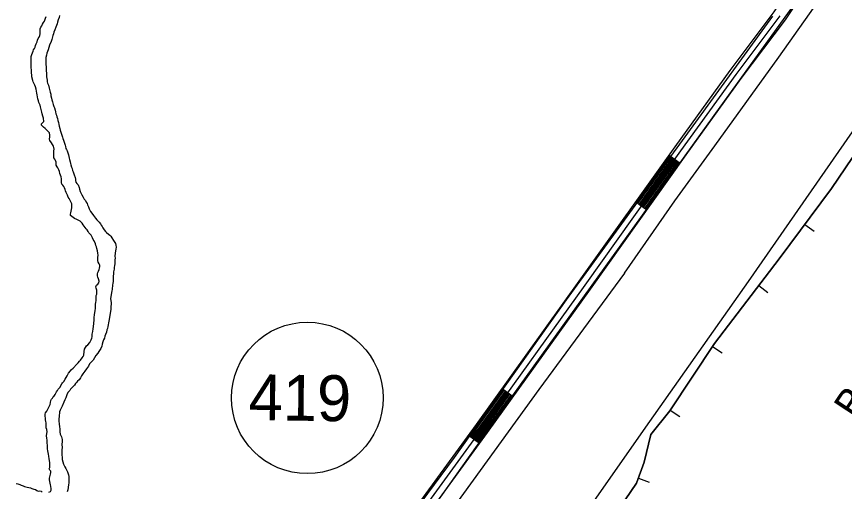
# Model space of a CAD drawing. Extents: x 3177185 to 3215018, y 812988 to 838321.
# Drawn here: x 3197279 to 3199081, y 828380 to 829415 of the extents above; entities that cross this region are included whole.
import ezdxf

# ---------------------------------------------------------------- set-up
doc = ezdxf.new("R2010")
doc.units = 0
for name, color, linetype in [('V-BORW-IDEN', 7, 'Continuous'), ('V-BORW-LINE', 7, 'Continuous'), ('V-LEVE-TOET', 7, 'Continuous'), ('V-ROAD-CNTR', 7, 'Continuous'), ('V-ROAD-IDEN', 7, 'Continuous'), ('V-TOPO-SHOR', 7, 'Continuous')]:
    doc.layers.add(name, color=color, linetype=linetype)

msp = doc.modelspace()

# ---------------------------------------------------------------- linework, layer by layer
at = {"layer": 'V-BORW-LINE'}
for p, q in [((3198994.9, 828961.7), (3199014.9, 828946.8)), ((3198994.9, 828961.7), (3199014.9, 828946.8)), ((3198894.7, 828828.6), (3198914.5, 828813.4)), ((3198894.7, 828828.6), (3198914.5, 828813.4)), ((3198793.8, 828696), (3198814.6, 828682.2)), ((3198793.8, 828696), (3198814.6, 828682.2)), ((3198701.7, 828557.2), (3198722.5, 828543.4)), ((3198701.7, 828557.2), (3198722.5, 828543.4)), ((3198632.7, 828409.2), (3198656.2, 828400.6)), ((3198632.7, 828409.2), (3198656.2, 828400.6))]:
    msp.add_line(p, q, dxfattribs=at)
for points in [[(3198591.1, 828343.9), (3198628.6, 828398), (3198645.3, 828443.5), (3198659.4, 828503.9), (3198700.7, 828555.7), (3198798, 828702.3), (3198939.2, 828886.6), (3199053, 829040), (3199176.1, 829222.5)], [(3198591.1, 828343.9), (3198628.6, 828398), (3198645.3, 828443.5), (3198659.4, 828503.9), (3198700.7, 828555.7), (3198798, 828702.3), (3198939.2, 828886.6), (3199053, 829040), (3199176.1, 829222.5)], [(3199176.1, 829222.5), (3199053, 829040), (3198939.2, 828886.6), (3198798, 828702.3), (3198700.7, 828555.7), (3198659.4, 828503.9), (3198645.3, 828443.5), (3198628.6, 828398), (3198591.1, 828343.9)]]:
    msp.add_lwpolyline(points, dxfattribs=at)
at = {"layer": 'V-LEVE-TOET'}
for points in [[(3198602.5, 828855.6), (3198711.9, 829013.4), (3198799.1, 829132.7), (3198938.2, 829325.9), (3199117.6, 829580.3)], [(3197778.9, 827293.5), (3197824.8, 827352.1), (3197903.4, 827450.2), (3197937.5, 827504.9), (3197966.9, 827553.5), (3198006.5, 827615.6), (3198100.2, 827748.3), (3198180.9, 827861.6), (3198228.6, 827936.4), (3198378.5, 828140.1), (3198532.1, 828352.9), (3198657.5, 828532.6), (3198872.5, 828837.6), (3199098.8, 829163.4)], [(3198602.5, 828855.6), (3198416.2, 828602.3), (3198221.3, 828333.2), (3198007.4, 828028.5), (3197741.6, 827647.4), (3197588.1, 827416.7), (3197550.2, 827347.9), (3197520.1, 827286.5)]]:
    msp.add_lwpolyline(points, dxfattribs=at)
at = {"layer": 'V-ROAD-CNTR'}
for p, q in [((3198699.2, 829112.5), (3198723.7, 829095.1)), ((3198626.8, 829010.6), (3198651.2, 828993.2)), ((3198335.9, 828604.1), (3198360.2, 828586.6)), ((3198262.8, 828502.7), (3198287.1, 828485.1))]:
    msp.add_line(p, q, dxfattribs=at)
for points in [[(3197570.5, 826842.9), (3197559.8, 826885.6), (3197535.8, 826958.3), (3197501.2, 827050.7), (3197473, 827138.3), (3197462.4, 827201.1), (3197471.4, 827264.6), (3197489.7, 827324.3), (3197518.8, 827392.6), (3197558.1, 827461.5), (3197599.8, 827523.9), (3197652.6, 827600.9), (3198040.9, 828146.2), (3198304.2, 828508.6), (3198528.3, 828820.4), (3198736.7, 829113.5), (3198856.4, 829279.3), (3198952.9, 829407.7), (3199016.4, 829504.3)], [(3197541.4, 826835.6), (3197531, 826877.2), (3197507.5, 826948.3), (3197472.9, 827040.8), (3197443.8, 827131.1), (3197432, 827200.7), (3197442.1, 827271.1), (3197461.5, 827334.5), (3197491.9, 827406), (3197532.5, 827477.3), (3197575, 827540.8), (3197628.1, 827618.1), (3198016.5, 828163.7), (3198279.9, 828526.2), (3198503.9, 828837.8), (3198712.3, 829130.9), (3198832.3, 829297.1), (3198928.4, 829424.9), (3198959.5, 829472.2)], [(3198940.7, 829416.3), (3198844.4, 829288.2), (3198724.5, 829122.2), (3198516.1, 828829.1), (3198292, 828517.4), (3198028.7, 828155), (3197640.4, 827609.5), (3197587.4, 827532.4), (3197545.3, 827469.4), (3197505.3, 827399.3), (3197475.6, 827329.4), (3197456.7, 827267.8), (3197447.2, 827200.9), (3197458.4, 827134.7), (3197487.1, 827045.8), (3197521.6, 826953.3), (3197545.4, 826881.4), (3197555.9, 826839.2)], [(3198629.2, 829008.9), (3198701.7, 829110.7)], [(3198631.7, 829007.1), (3198704.1, 829109)], [(3198634.1, 829005.4), (3198706.6, 829107.3)], [(3198636.6, 829003.7), (3198709, 829105.5)], [(3198639, 829001.9), (3198711.5, 829103.8)], [(3198641.5, 829000.2), (3198713.9, 829102.1)], [(3198643.9, 828998.4), (3198716.4, 829100.3)], [(3198646.4, 828996.7), (3198718.8, 829098.6)], [(3198648.8, 828995), (3198721.2, 829096.8)], [(3198265.3, 828501), (3198282.3, 828524.4), (3198338.3, 828602.3)], [(3198267.7, 828499.2), (3198284.7, 828522.7), (3198340.7, 828600.6)], [(3198270.1, 828497.4), (3198287.2, 828520.9), (3198343.2, 828598.8)], [(3198272.5, 828495.7), (3198289.6, 828519.2), (3198345.6, 828597.1)], [(3198275, 828493.9), (3198292, 828517.4), (3198348, 828595.3)], [(3198277.4, 828492.1), (3198294.5, 828515.7), (3198350.5, 828593.6)], [(3198279.8, 828490.4), (3198296.9, 828513.9), (3198352.9, 828591.8)], [(3198282.2, 828488.6), (3198299.3, 828512.1), (3198355.4, 828590.1)], [(3198284.7, 828486.9), (3198301.8, 828510.4), (3198357.8, 828588.3)]]:
    msp.add_lwpolyline(points, dxfattribs=at)
at = {"layer": 'V-ROAD-IDEN'}
msp.add_circle((3197912, 828583.8), 165, dxfattribs=at)
at = {"layer": 'V-TOPO-SHOR'}
for points in [[(3200309.4, 830575.8), (3200226.6, 830501.9), (3200132.6, 830437), (3200016.2, 830376.5), (3199940.1, 830342.9), (3199680.4, 830179.5), (3199490.1, 830056.4), (3199409.5, 829991.5), (3199328.9, 829910.9), (3199250.6, 829819.1), (3198966.3, 829434.1), (3198809.5, 829216.9), (3198341.7, 828565.5), (3197976.8, 828050.6), (3197815.6, 827826.7), (3197744, 827734.9), (3197587.3, 827508.8), (3197531.3, 827426), (3197484.3, 827329.7), (3197468.6, 827253.6), (3197459.6, 827179.7), (3197475.3, 827099.2)], [(3197348.9, 829163.6), (3197346.1, 829166.3), (3197341.5, 829170.6), (3197338.2, 829173.7), (3197335.6, 829175.8), (3197333.2, 829178), (3197333.5, 829181), (3197336.7, 829183.5), (3197338.5, 829186.1), (3197337.8, 829192.9), (3197336.5, 829197.6), (3197334.8, 829202.7), (3197334, 829206.1), (3197333.3, 829209.1), (3197332.2, 829214.7), (3197331.7, 829217.7), (3197330.6, 829221.3), (3197329.4, 829224.8), (3197328, 829227.6), (3197326.8, 829230.9), (3197325.4, 829235.1), (3197324.6, 829239.5), (3197324, 829243.8), (3197323.4, 829247.5), (3197322.7, 829252.3), (3197321.6, 829256.7), (3197320.6, 829261.3), (3197319.3, 829265), (3197317.2, 829269.2), (3197315.5, 829272.2), (3197314.4, 829275.5), (3197312.7, 829283.6), (3197312.2, 829287.3), (3197311.9, 829291.4), (3197311.9, 829296), (3197311.6, 829299.1), (3197311.1, 829302.5), (3197310.8, 829308.9), (3197310.8, 829312.5), (3197310.9, 829317.4), (3197310.9, 829320.4), (3197310.9, 829324.4), (3197311.1, 829327.5), (3197312.3, 829332), (3197314.1, 829335.8), (3197315.5, 829338.9), (3197316.1, 829342.1), (3197318.5, 829345), (3197319.9, 829348), (3197320.7, 829351.2), (3197321.6, 829354.9), (3197323.9, 829359.8), (3197325.1, 829363), (3197326.6, 829366.7), (3197328.2, 829369.9), (3197330, 829373.2), (3197330.6, 829376.6), (3197330.8, 829379.9), (3197330.7, 829383.6), (3197330.7, 829387.5), (3197332.4, 829391.3), (3197334.3, 829394.4), (3197335.9, 829397.8), (3197337.9, 829401.8), (3197339.9, 829404.8), (3197342.1, 829410.8), (3197343.6, 829415)], [(3197323.7, 827090.8), (3197339.9, 827112), (3197353.3, 827136.7), (3197367.9, 827157.9), (3197382.4, 827174.7), (3197399.2, 827193.7), (3197411.5, 827209.4), (3197420.5, 827226.2), (3197427.2, 827249.7), (3197446.2, 827307.9), (3197463, 827353.8), (3197501.1, 827426.6), (3197544.7, 827496), (3197696.9, 827710.9), (3197961.1, 828080.2), (3198058.5, 828219), (3198232, 828454.1), (3198476, 828797.7), (3198745.7, 829168.2), (3198924.8, 829415.6)], [(3197372.9, 829416.6), (3197371.7, 829412.3), (3197370, 829407.8), (3197368.3, 829402.4), (3197367.3, 829398.7), (3197366.4, 829394.9), (3197365.1, 829391.7), (3197362.7, 829385.5), (3197360.7, 829380.5), (3197359.5, 829376.8), (3197358.4, 829373.2), (3197357, 829367.4), (3197356, 829364.5), (3197354.3, 829360.3), (3197351.1, 829352.2), (3197349.4, 829347.4)], [(3197349.4, 829347.4), (3197347.7, 829342.2), (3197345.3, 829335.1), (3197344.1, 829330.3), (3197343.3, 829325.7), (3197343.3, 829321.6), (3197343.2, 829318.5), (3197343, 829313.8), (3197343, 829310.1), (3197343.4, 829305.3), (3197343.5, 829299.9), (3197343.8, 829296.2), (3197344.1, 829291), (3197344.5, 829287), (3197344.6, 829283), (3197344.9, 829279.8), (3197345.6, 829276), (3197346, 829272.4), (3197346.8, 829269.2), (3197348.5, 829264.8), (3197350.4, 829258.5), (3197351.3, 829255.4), (3197352.7, 829249.9), (3197353.8, 829245.3), (3197354.1, 829242.2), (3197355.3, 829236.7), (3197356.1, 829233.5), (3197357.2, 829228.7), (3197359, 829223), (3197360.6, 829219), (3197361.7, 829215.8), (3197363.2, 829210.4), (3197364.1, 829206.7), (3197365.1, 829202.9), (3197366.5, 829199.4), (3197367.2, 829196), (3197368.5, 829192.3), (3197369.4, 829187.9), (3197370.3, 829183.7), (3197371.3, 829179.4), (3197372.2, 829175.6), (3197373.4, 829170.8), (3197374.5, 829166.8), (3197375.9, 829162.4), (3197377.1, 829158.4), (3197379.2, 829152.1), (3197380.2, 829148.9), (3197381.2, 829145.3), (3197383.3, 829139.1), (3197384.9, 829134.3), (3197385.6, 829131.4), (3197386.7, 829127.4), (3197388, 829124.6), (3197389.7, 829121.7), (3197391.2, 829117.9), (3197392.1, 829113.6), (3197392.9, 829109.6), (3197393.7, 829106.1), (3197394.6, 829103), (3197395.7, 829098.4), (3197396.8, 829094.8), (3197397.6, 829091.8), (3197399.1, 829086.2), (3197400, 829083.3), (3197401.1, 829079), (3197402.2, 829076), (3197404.8, 829070.1), (3197406.7, 829064.1), (3197407.5, 829060.3), (3197407.8, 829057.2), (3197408.2, 829053.9), (3197410.5, 829050.8), (3197413, 829047.9), (3197415.2, 829041.9), (3197415.9, 829038.5), (3197417.6, 829033.5), (3197419.2, 829030.5), (3197421.3, 829026.1), (3197424, 829021.2), (3197426.7, 829016.9), (3197429.2, 829013.5), (3197431.1, 829010.4), (3197432.8, 829007.5), (3197434, 829004.2), (3197435.7, 828999.7), (3197437.2, 828995.7), (3197438.8, 828992.6), (3197440.5, 828990), (3197442.9, 828986.4), (3197446.5, 828981.3), (3197448.6, 828978.2), (3197450.8, 828975.3), (3197454.3, 828971.9), (3197456.5, 828969.5), (3197459.4, 828966.4), (3197461.9, 828963), (3197463.6, 828960.1), (3197465.3, 828957.5), (3197467.3, 828954), (3197470, 828949.9), (3197472.7, 828946.5)], [(3197453.7, 828818.3), (3197452.6, 828822.6), (3197452, 828825.7), (3197453.2, 828829.1), (3197455.8, 828831.9), (3197458.1, 828834.5), (3197458.9, 828838.3), (3197457.7, 828843.1), (3197456.3, 828846.6), (3197455.7, 828849.7), (3197455.2, 828854.3), (3197456.4, 828857.2), (3197457.8, 828860), (3197458.9, 828863.2), (3197459.6, 828866.4), (3197460.5, 828870), (3197460.2, 828873.2), (3197458.7, 828876.1), (3197457.1, 828879.3), (3197456.4, 828882.9), (3197455.9, 828886.7), (3197456.5, 828889.8), (3197456.9, 828894.7), (3197456.5, 828899.3), (3197455.4, 828903.9), (3197454, 828909.3), (3197452.9, 828913), (3197452.1, 828916), (3197450.8, 828919.4), (3197447.8, 828925.7), (3197446.3, 828929.2), (3197444.7, 828932.8), (3197441.3, 828938), (3197438.9, 828940.9), (3197436.9, 828943.5), (3197435, 828946.4), (3197432.7, 828949.9), (3197430.6, 828952.4), (3197428.6, 828954.8), (3197426.1, 828957.6), (3197423.9, 828960.5), (3197421.8, 828964.2), (3197420.1, 828966.8), (3197417.5, 828969.1), (3197413.6, 828971.2), (3197410.7, 828972.6), (3197405.6, 828974.8), (3197402.4, 828976.7), (3197399.5, 828978.9), (3197396.7, 828981), (3197396.4, 828984.4), (3197397.6, 828987.2), (3197398.1, 828990.6), (3197398.7, 828994.4), (3197399.3, 828997.6), (3197399.4, 829003.2), (3197399.3, 829006.5), (3197398, 829009.5), (3197396.8, 829012.4), (3197395.1, 829015.1), (3197393.7, 829018), (3197391.9, 829021), (3197389.9, 829025.4), (3197388.5, 829028.6), (3197387.2, 829031.4), (3197386, 829034.8), (3197385.4, 829038), (3197383.7, 829041.7), (3197381.8, 829044.3), (3197380.3, 829046.9), (3197377.5, 829049.3), (3197377.2, 829053), (3197377.4, 829057.2), (3197377, 829060.7), (3197376.1, 829065.5), (3197374.6, 829069.1), (3197373.5, 829072.4), (3197372.6, 829076.8), (3197371.2, 829080.5), (3197369.2, 829084.7), (3197367.5, 829087.3), (3197365.8, 829090.8), (3197365.5, 829093.9), (3197365.3, 829097.2), (3197364.1, 829101.2), (3197362.5, 829103.8), (3197360.5, 829106.9), (3197360.3, 829113.8), (3197360.6, 829118.3), (3197360.5, 829121.8), (3197360.8, 829126), (3197360.6, 829129), (3197360, 829132.1), (3197357.8, 829135.9), (3197355.4, 829139.8), (3197351.7, 829144.5), (3197351.1, 829147.6), (3197351.4, 829152.2), (3197352, 829156.2), (3197350.9, 829161.3), (3197348.9, 829163.6)], [(3197472.7, 828946.5), (3197474.7, 828944), (3197479.1, 828940.5), (3197482.2, 828938.4), (3197484.2, 828936.1), (3197486.4, 828932.5), (3197489.9, 828926.9), (3197491.8, 828924.2), (3197494.5, 828920.1), (3197495.6, 828916.6), (3197495.8, 828912.1), (3197495.5, 828907.8), (3197494.6, 828904), (3197493.6, 828899.2), (3197493.5, 828892.9), (3197493.7, 828888.5), (3197493.4, 828884.9), (3197493.2, 828880.8), (3197492.8, 828876), (3197492.3, 828872.2), (3197492, 828868.2), (3197491.6, 828864.3), (3197491.1, 828861.3), (3197490.5, 828858.2), (3197490.1, 828854.5), (3197489.8, 828848.5), (3197489.6, 828845.3), (3197489.3, 828841.6), (3197489.2, 828837.8), (3197488.7, 828833.3), (3197488.4, 828829.8), (3197488, 828826.7), (3197487.4, 828823.3), (3197487.1, 828820.3), (3197486.9, 828817)], [(3197360.4, 828587.2), (3197363, 828591.3), (3197366.4, 828597.1), (3197368.2, 828600), (3197370.1, 828602.9), (3197373.4, 828606.8), (3197377.8, 828614.4), (3197379.6, 828617), (3197382.2, 828619.9), (3197385.1, 828624.6), (3197389.2, 828632.2), (3197392.5, 828637.6), (3197396.6, 828642.7), (3197399.1, 828645.6), (3197402.1, 828648.5), (3197410.1, 828657.5), (3197413.1, 828660.4), (3197416.4, 828663.6), (3197418.6, 828666.2), (3197422.3, 828671.2), (3197424.5, 828673.8), (3197425.9, 828677), (3197426.7, 828684.7), (3197426.8, 828689.8), (3197431.2, 828697.4), (3197434.1, 828699.2), (3197438.5, 828704.6), (3197441.5, 828710.4), (3197443, 828714), (3197443.7, 828716.9), (3197444.1, 828722.8), (3197445.3, 828728.2), (3197446, 828734.4), (3197446.8, 828739.1), (3197447.6, 828745.7), (3197448, 828753.7), (3197448, 828758), (3197448.8, 828765.7), (3197449.6, 828768.9), (3197450.4, 828774.4), (3197451.1, 828778.4), (3197451.2, 828783.5), (3197451.2, 828787.1), (3197451.6, 828792.2), (3197452.3, 828795.5), (3197452.4, 828802.4), (3197452.8, 828807.1), (3197454.3, 828810), (3197453.7, 828818.3)], [(3197486.9, 828817), (3197484, 828800), (3197485.1, 828791.2), (3197485, 828787.6), (3197484.3, 828783.6), (3197484.6, 828780.3), (3197484.2, 828777), (3197482.3, 828763.2), (3197481.5, 828760), (3197481.1, 828754.9), (3197480, 828750.9), (3197477.8, 828739.6), (3197477, 828735.2), (3197475.9, 828732), (3197475.1, 828727.3), (3197472.5, 828721.8), (3197471.4, 828718.2), (3197470.3, 828714.2), (3197468.4, 828710.2), (3197466.9, 828706.2), (3197465.8, 828700.8), (3197464.7, 828696.4), (3197462.5, 828691.7), (3197458.4, 828684.8), (3197455.8, 828681.2), (3197452.1, 828676.1), (3197445.9, 828666.3), (3197441.5, 828661.6), (3197438.2, 828657.7), (3197435.6, 828653.3), (3197431.5, 828647.2), (3197427.5, 828642.1), (3197423.8, 828636.3), (3197420.9, 828631.6), (3197418.6, 828627.2), (3197415.3, 828622.9), (3197412, 828620.4), (3197409.8, 828617.5), (3197407.6, 828614.9), (3197405.1, 828611.3), (3197399.6, 828605.5), (3197397, 828602.6), (3197395.1, 828600.1), (3197391.1, 828595.4), (3197388.9, 828590.3), (3197386.7, 828584.2), (3197384.4, 828579.5), (3197381.8, 828574.4), (3197378.5, 828565.7), (3197376.3, 828561.3), (3197374.4, 828557), (3197372.9, 828553.3), (3197371.8, 828543.1), (3197371, 828538.1), (3197371.3, 828533.3), (3197371.7, 828527.1), (3197372.7, 828520.9), (3197373.4, 828516.2), (3197373.7, 828509.6), (3197374.4, 828504.9), (3197375.8, 828501.6), (3197376.9, 828498.7), (3197378.3, 828492.9), (3197378.3, 828488.5), (3197377.9, 828482.3), (3197378.2, 828475.4), (3197378.1, 828470.7), (3197377.7, 828464.5), (3197378.7, 828449.9), (3197380.1, 828444.4), (3197381.2, 828439.7), (3197382.6, 828436.4), (3197384.4, 828433.9), (3197386.6, 828430.2), (3197389.8, 828422.9), (3197392.3, 828416), (3197393, 828412.7), (3197393.3, 828407.9), (3197393.3, 828404.3), (3197393.2, 828397.8), (3197392.5, 828394.9), (3197391.3, 828388.7), (3197390.6, 828383.6), (3197389.1, 828378.9)], [(3197349.8, 828378.6), (3197353.2, 828380.1), (3197354.9, 828382.8), (3197354.8, 828386), (3197354.1, 828391.8), (3197353, 828394.7), (3197352.2, 828398), (3197351.1, 828405.4), (3197351.3, 828408.9), (3197352.6, 828414.6), (3197353.3, 828417.8), (3197354.1, 828421.3), (3197354.1, 828424.4), (3197351.9, 828426.5), (3197350, 828429), (3197352, 828432.1), (3197352, 828437.8), (3197351.6, 828442.6), (3197351.3, 828447.7), (3197350.5, 828451.4), (3197349.6, 828457.2), (3197348.7, 828461.6), (3197348.2, 828465.2), (3197347.5, 828468.8), (3197346.7, 828472.8), (3197346.4, 828476.3), (3197346.4, 828481.5), (3197346.1, 828484.8), (3197345.6, 828491.7), (3197345.4, 828496.3), (3197344.7, 828501), (3197345.5, 828506.4), (3197345.7, 828509.9), (3197344.8, 828515.2), (3197343.8, 828518.9), (3197343.4, 828522.9), (3197343.4, 828526), (3197343.4, 828529.2), (3197343, 828532.6), (3197342.4, 828536.1), (3197341.9, 828540), (3197341.2, 828544.3), (3197341.4, 828548.1), (3197342.5, 828551.1), (3197345.2, 828555.1), (3197346.7, 828558.1), (3197348.5, 828562), (3197350.9, 828566.6), (3197352.5, 828569.7), (3197353.4, 828573.9), (3197353.9, 828577.9), (3197355.5, 828580.7), (3197357.3, 828583.3), (3197358.9, 828586), (3197360.4, 828587.2)], [(3197278.4, 828397.2), (3197281.7, 828396.7), (3197286.4, 828395.2), (3197289.5, 828393.7), (3197293.4, 828392.1), (3197296.4, 828391.1), (3197299.4, 828390.1), (3197302.4, 828389.6), (3197306.1, 828388.8), (3197309.3, 828387.7), (3197312.2, 828386.5), (3197316.8, 828385.2), (3197320.8, 828384.1)], [(3197320.8, 828384.1), (3197323.1, 828381.8), (3197326, 828380.8), (3197329.1, 828381.6), (3197332.6, 828380.5), (3197334.9, 828378.2)]]:
    msp.add_lwpolyline(points, dxfattribs=at)

# ---------------------------------------------------------------- texts
at = {"layer": 'V-BORW-IDEN'}
msp.add_text('BORROW PIT', height=64, rotation=56.4133, dxfattribs=at).set_placement((3199107.6, 828533))
at = {"layer": 'V-ROAD-IDEN'}
msp.add_text('419', height=100, rotation=359.3168, dxfattribs=at).set_placement((3197783.8, 828535.4))

doc.saveas('drawing.dxf')
